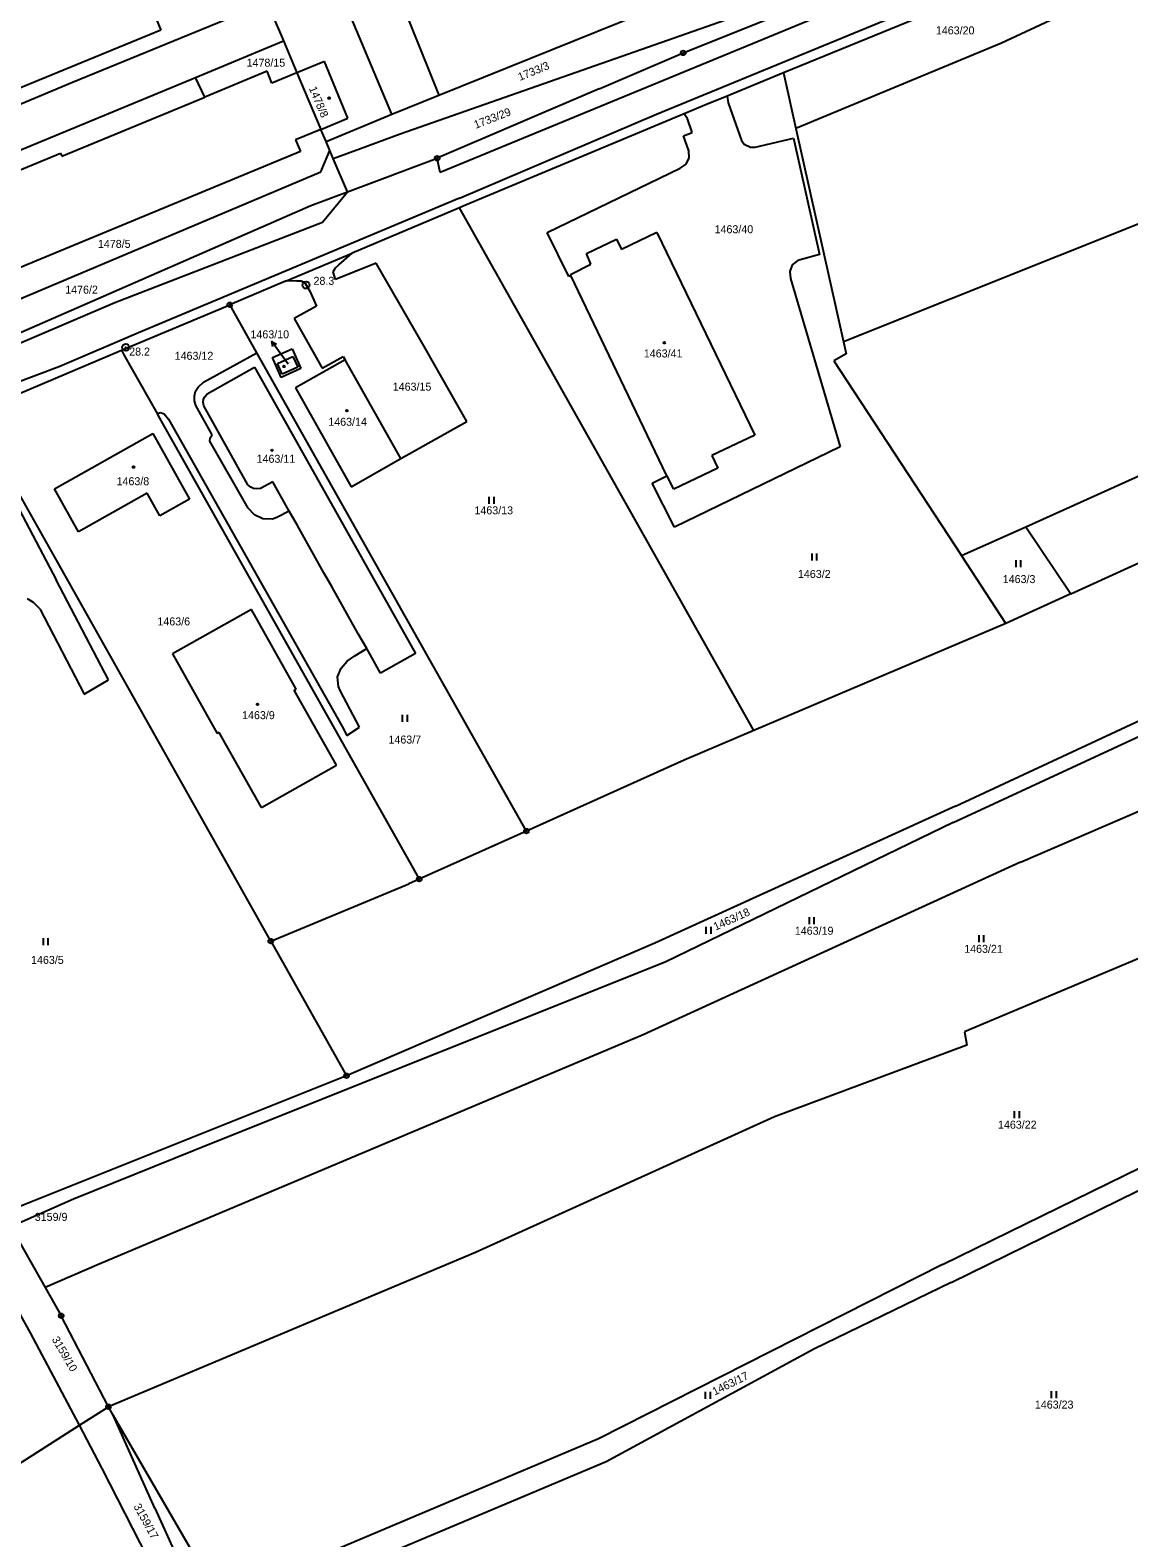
# Model space of a CAD drawing. Extents: x -736345 to -729997, y -1130177 to -1122501.
# Drawn here: x -732827.2 to -732593.3, y -1126333.8 to -1126012.9 of the extents above; entities that cross this region are included whole.
import ezdxf

# ---------------------------------------------------------------- set-up
doc = ezdxf.new("R2010")
doc.units = 0
for name, color, linetype in [('Vrstva 1', 7, 'Continuous'), ('Vrstva 16', 7, 'Continuous'), ('Vrstva 17', 7, 'Continuous'), ('Vrstva 18', 7, 'Continuous'), ('Vrstva 19', 7, 'Continuous'), ('Vrstva 25', 7, 'Continuous'), ('Vrstva 4', 7, 'Continuous')]:
    doc.layers.add(name, color=color, linetype=linetype)

msp = doc.modelspace()

# ---------------------------------------------------------------- linework, layer by layer
at = {"layer": 'Vrstva 1'}
for points in [[(-732750.19, -1126030.78), (-732764.72, -1125996.28)], [(-732802.57, -1126005.12), (-732799.38, -1126012.91)], [(-732778.08, -1126003.85), (-732773.27, -1126015.2)], [(-732749.65, -1126003.25), (-732740.21, -1126026.75)], [(-732740.21, -1126026.75), (-732687.23, -1126005.32)], [(-732626.34, -1126005.4), (-732666.83, -1126022)], [(-732748.41, -1126034.99), (-732668.08, -1126006.8)], [(-732599.88, -1126006.01), (-732620.46, -1126015.63)], [(-732782.61, -1126009.5), (-732818.21, -1126024.07)], [(-732688.2, -1126017.73), (-732667.03, -1126009.29)], [(-732799.38, -1126012.91), (-732867.65, -1126040.9)], [(-732792.02, -1126022.97), (-732773.27, -1126015.2)], [(-732773.27, -1126015.2), (-732770.41, -1126021.95)], [(-732706.11, -1126025.35), (-732688.2, -1126017.73)], [(-732620.46, -1126015.63), (-732664.2, -1126033.8)], [(-732764.56, -1126019.53), (-732770.41, -1126021.95)], [(-732759.55, -1126031.65), (-732764.56, -1126019.53)], [(-732818.21, -1126024.07), (-732863.25, -1126042.89)], [(-732862.87, -1126052.28), (-732792.02, -1126022.97)], [(-732790.05, -1126027.13), (-732792.02, -1126022.97)], [(-732776.77, -1126021.63), (-732790.05, -1126027.13)], [(-732775.73, -1126024.15), (-732776.77, -1126021.63)], [(-732770.41, -1126021.95), (-732775.73, -1126024.15)], [(-732770.41, -1126021.95), (-732765.3, -1126034.02)], [(-732666.83, -1126022), (-732678.84, -1126026.93)], [(-732666.83, -1126022), (-732664.2, -1126033.8)], [(-732750.19, -1126030.78), (-732740.21, -1126026.75)], [(-732706.11, -1126025.35), (-732740.56, -1126040.15)], [(-732678.84, -1126026.93), (-732683.23, -1126028.73)], [(-732678.84, -1126026.93), (-732678.63, -1126028.38)], [(-732764.21, -1126036.57), (-732750.19, -1126030.78)], [(-732687.99, -1126030.72), (-732735.02, -1126050.39)], [(-732683.23, -1126028.73), (-732687.99, -1126030.72)], [(-732687.28, -1126031.77), (-732687.99, -1126030.72)], [(-732678.63, -1126028.38), (-732675.78, -1126036.37)], [(-732765.3, -1126034.02), (-732770.72, -1126036.26)], [(-732765.3, -1126034.02), (-732759.55, -1126031.65)], [(-732764.21, -1126036.57), (-732765.3, -1126034.02)], [(-732686.27, -1126034.71), (-732687.28, -1126031.77)], [(-732664.2, -1126033.8), (-732654.07, -1126079.24)], [(-732770.72, -1126036.26), (-732769.69, -1126038.75)], [(-732763.4, -1126038.5), (-732764.21, -1126036.57)], [(-732756.85, -1126038.08), (-732748.41, -1126034.99)], [(-732688.13, -1126035.37), (-732686.27, -1126034.71)], [(-732686.99, -1126038.6), (-732688.13, -1126035.37)], [(-732675.78, -1126036.37), (-732675.24, -1126037.19)], [(-732675.24, -1126037.19), (-732673.89, -1126037.78)], [(-732672.9, -1126037.83), (-732664.73, -1126035.89)], [(-732664.73, -1126035.89), (-732659.16, -1126060.64)], [(-732769.69, -1126038.75), (-732854.03, -1126073.61)], [(-732765.31, -1126043.05), (-732763.4, -1126038.5)], [(-732762.69, -1126040.21), (-732763.4, -1126038.5)], [(-732762.69, -1126040.21), (-732756.85, -1126038.08)], [(-732759.68, -1126047.29), (-732762.69, -1126040.21)], [(-732759.68, -1126047.29), (-732740.56, -1126040.15)], [(-732687.57, -1126041.41), (-732686.9, -1126040.06)], [(-732686.9, -1126040.06), (-732686.99, -1126038.6)], [(-732673.89, -1126037.78), (-732672.9, -1126037.83)], [(-732851.62, -1126079.43), (-732765.31, -1126043.05)], [(-732717.14, -1126055.96), (-732688.81, -1126042.28)], [(-732688.81, -1126042.28), (-732687.57, -1126041.41)], [(-732562.37, -1126042.62), (-732654.07, -1126079.24)], [(-732848.96, -1126085.86), (-732767.43, -1126050.19)], [(-732767.43, -1126050.19), (-732759.68, -1126047.29)], [(-732735.02, -1126050.39), (-732735.82, -1126050.73)], [(-732735.82, -1126050.73), (-732758.67, -1126060.36)], [(-732673.14, -1126161.99), (-732735.82, -1126050.73)], [(-732712.56, -1126065.33), (-732717.14, -1126055.96)], [(-732693.79, -1126055.99), (-732701.31, -1126059.59)], [(-732693.79, -1126055.99), (-732672.98, -1126099.07)], [(-732708.79, -1126060.45), (-732702.39, -1126057.4)], [(-732702.39, -1126057.4), (-732701.31, -1126059.59)], [(-732772.84, -1126066.33), (-732758.67, -1126060.36)], [(-732753.52, -1126062.49), (-732762.23, -1126065.95)], [(-732762.21, -1126063.47), (-732761.47, -1126062.82)], [(-732761.47, -1126062.82), (-732758.67, -1126060.36)], [(-732743.12, -1126080.57), (-732753.52, -1126062.49)], [(-732712.21, -1126064.88), (-732707.83, -1126062.69)], [(-732707.83, -1126062.69), (-732708.79, -1126060.45)], [(-732665.03, -1126062.88), (-732665.51, -1126064.28)], [(-732663.79, -1126061.89), (-732665.03, -1126062.88)], [(-732659.16, -1126060.64), (-732663.79, -1126061.89)], [(-732772.84, -1126066.33), (-732784.7, -1126071.33)], [(-732770.46, -1126066.28), (-732772.84, -1126066.33)], [(-732770.46, -1126066.28), (-732769.51, -1126066.26)], [(-732769.51, -1126066.26), (-732768.64, -1126066.72)], [(-732762.68, -1126064.37), (-732762.21, -1126063.47)], [(-732762.23, -1126065.95), (-732762.68, -1126064.37)], [(-732712.09, -1126065.13), (-732712.56, -1126065.33)], [(-732712.09, -1126065.13), (-732712.21, -1126064.88)], [(-732691.66, -1126107.73), (-732712.09, -1126065.13)], [(-732665.51, -1126064.28), (-732665.39, -1126065.74)], [(-732665.39, -1126065.74), (-732654.76, -1126101.6)], [(-732768.64, -1126066.72), (-732767.69, -1126068.47)], [(-732767.69, -1126068.47), (-732766.23, -1126071.65)], [(-732807.74, -1126081.04), (-732784.7, -1126071.33)], [(-732784.32, -1126071.91), (-732784.7, -1126071.33)], [(-732778.93, -1126081.57), (-732784.32, -1126071.91)], [(-732766.23, -1126071.65), (-732771.02, -1126074.24)], [(-732771.02, -1126074.24), (-732765.05, -1126084.83)], [(-732654.07, -1126079.24), (-732653.5, -1126081.78)], [(-732839.27, -1126094.34), (-732807.74, -1126081.04)], [(-732807.74, -1126081.04), (-732807.29, -1126081.98)], [(-732807.29, -1126081.98), (-732800.17, -1126094.5)], [(-732790.31, -1126087.82), (-732778.93, -1126081.57)], [(-732743.9, -1126143.79), (-732778.93, -1126081.57)], [(-732775.62, -1126082.59), (-732771.42, -1126080.73)], [(-732771.42, -1126080.73), (-732769.59, -1126084.9)], [(-732765.05, -1126084.83), (-732760.6, -1126082.33)], [(-732760.6, -1126082.33), (-732760.15, -1126083.09)], [(-732734.23, -1126096.22), (-732743.12, -1126080.57)], [(-732653.5, -1126081.78), (-732656.12, -1126083.26)], [(-732789.5, -1126090.31), (-732779.45, -1126084.62)], [(-732779.45, -1126084.62), (-732745.21, -1126145.55)], [(-732773.76, -1126086.8), (-732775.62, -1126082.59)], [(-732769.59, -1126084.9), (-732773.76, -1126086.8)], [(-732760.15, -1126083.09), (-732770.71, -1126089.03)], [(-732748.28, -1126104.1), (-732760.15, -1126083.09)], [(-732656.12, -1126083.26), (-732628.96, -1126124.75)], [(-732791.98, -1126089.76), (-732791.43, -1126088.86)], [(-732791.43, -1126088.86), (-732790.31, -1126087.82)], [(-732792.24, -1126090.76), (-732791.98, -1126089.76)], [(-732792.21, -1126091.8), (-732792.24, -1126090.76)], [(-732791.94, -1126092.79), (-732792.21, -1126091.8)], [(-732790.38, -1126092.09), (-732790.31, -1126091.47)], [(-732790.25, -1126092.87), (-732790.38, -1126092.09)], [(-732790.31, -1126091.47), (-732790.05, -1126090.92)], [(-732790.05, -1126090.92), (-732789.5, -1126090.31)], [(-732770.71, -1126089.03), (-732758.85, -1126110.07)], [(-732800.17, -1126094.5), (-732799.44, -1126094.27)], [(-732800.17, -1126094.5), (-732799.96, -1126094.97)], [(-732799.96, -1126094.97), (-732744.49, -1126193.46)], [(-732799.44, -1126094.27), (-732798.65, -1126094.53)], [(-732798.65, -1126094.53), (-732797.73, -1126095.73)], [(-732788.49, -1126099.05), (-732791.94, -1126092.79)], [(-732780.84, -1126109.67), (-732790.25, -1126092.87)], [(-732797.73, -1126095.73), (-732760.81, -1126161.14)], [(-732748.28, -1126104.1), (-732734.23, -1126096.22)], [(-732615.28, -1126118.59), (-732568.7, -1126097.6)], [(-732822.02, -1126110.52), (-732801.07, -1126098.75)], [(-732801.07, -1126098.75), (-732793.28, -1126112.73)], [(-732788.94, -1126100.35), (-732788.91, -1126099.65)], [(-732780.83, -1126114.67), (-732788.94, -1126100.35)], [(-732788.91, -1126099.65), (-732788.49, -1126099.05)], [(-732654.76, -1126101.6), (-732690.08, -1126118.72)], [(-732672.98, -1126099.07), (-732682.12, -1126103.46)], [(-732758.85, -1126110.07), (-732748.28, -1126104.1)], [(-732682.12, -1126103.46), (-732680.84, -1126106.13)], [(-732775.98, -1126206.8), (-732832.19, -1126106.92)], [(-732694.81, -1126109.33), (-732691.66, -1126107.73)], [(-732691.54, -1126107.99), (-732691.66, -1126107.73)], [(-732690.16, -1126110.62), (-732691.54, -1126107.99)], [(-732680.84, -1126106.13), (-732690.16, -1126110.62)], [(-732605.67, -1126132.89), (-732545, -1126105.2)], [(-732832.39, -1126109.54), (-732821.68, -1126129.9)], [(-732816.89, -1126119.65), (-732822.02, -1126110.52)], [(-732802.32, -1126111.46), (-732816.89, -1126119.65)], [(-732799.6, -1126116.28), (-732802.32, -1126111.46)], [(-732780.23, -1126110.16), (-732780.84, -1126109.67)], [(-732779.65, -1126110.46), (-732780.23, -1126110.16)], [(-732779, -1126110.5), (-732779.65, -1126110.46)], [(-732778.19, -1126110.43), (-732779, -1126110.5)], [(-732775.56, -1126109.01), (-732778.19, -1126110.43)], [(-732772.05, -1126115.25), (-732775.56, -1126109.01)], [(-732690.08, -1126118.72), (-732694.81, -1126109.33)], [(-732793.28, -1126112.73), (-732799.6, -1126116.28)], [(-732779.43, -1126116.09), (-732780.83, -1126114.67)], [(-732777.64, -1126116.92), (-732779.43, -1126116.09)], [(-732775.65, -1126116.98), (-732777.64, -1126116.92)], [(-732774.71, -1126116.62), (-732775.65, -1126116.98)], [(-732772.05, -1126115.25), (-732774.71, -1126116.62)], [(-732770.3, -1126118.36), (-732772.05, -1126115.25)], [(-732764.66, -1126128.38), (-732770.3, -1126118.36)], [(-732628.96, -1126124.75), (-732615.28, -1126118.59)], [(-732615.28, -1126118.59), (-732605.67, -1126132.89)], [(-732619.5, -1126139.2), (-732628.96, -1126124.75)], [(-732810.51, -1126151.15), (-732821.68, -1126129.9)], [(-732762.94, -1126131.43), (-732764.66, -1126128.38)], [(-732757.35, -1126141.36), (-732762.94, -1126131.43)], [(-732605.67, -1126132.89), (-732619.5, -1126139.2)], [(-732826.48, -1126134.71), (-732827.76, -1126133.96)], [(-732825.12, -1126136.07), (-732826.48, -1126134.71)], [(-732825.12, -1126136.07), (-732815.71, -1126154.23)], [(-732780.09, -1126136.19), (-732796.9, -1126145.65)], [(-732770.57, -1126153.17), (-732780.09, -1126136.19)], [(-732619.5, -1126139.2), (-732673.14, -1126161.99)], [(-732630.26, -1126178.08), (-732546.41, -1126139.04)], [(-732755.57, -1126144.53), (-732757.35, -1126141.36)], [(-732630.71, -1126181.53), (-732546.23, -1126142.37)], [(-732796.9, -1126145.65), (-732787.4, -1126162.59)], [(-732759.74, -1126147.23), (-732758.09, -1126146.1)], [(-732758.09, -1126146.1), (-732755.57, -1126144.53)], [(-732752.62, -1126149.75), (-732755.57, -1126144.53)], [(-732745.21, -1126145.55), (-732752.62, -1126149.75)], [(-732721.58, -1126183.37), (-732743.9, -1126143.79)], [(-732761.81, -1126150.55), (-732761.02, -1126148.7)], [(-732761.02, -1126148.7), (-732759.74, -1126147.23)], [(-732815.71, -1126154.23), (-732810.51, -1126151.15)], [(-732770.99, -1126153.4), (-732770.57, -1126153.17)], [(-732761.58, -1126152.57), (-732761.81, -1126150.55)], [(-732761.21, -1126153.47), (-732761.58, -1126152.57)], [(-732762.01, -1126169.33), (-732770.99, -1126153.4)], [(-732757.07, -1126161.29), (-732761.21, -1126153.47)], [(-732786.98, -1126162.36), (-732787.4, -1126162.59)], [(-732777.95, -1126178.33), (-732786.98, -1126162.36)], [(-732760.81, -1126161.14), (-732759.79, -1126163.01)], [(-732759.79, -1126163.01), (-732757.07, -1126161.29)], [(-732673.14, -1126161.99), (-732688, -1126168.3)], [(-732688, -1126168.3), (-732721.58, -1126183.37)], [(-732777.95, -1126178.33), (-732762.01, -1126169.33)], [(-732616.39, -1126189.96), (-732572.99, -1126171.28)], [(-732630.26, -1126178.08), (-732694.23, -1126207.23)], [(-732630.71, -1126181.53), (-732692.02, -1126211.3)], [(-732721.58, -1126183.37), (-732744.39, -1126193.61)], [(-732616.39, -1126189.96), (-732696.7, -1126226.75)], [(-732775.98, -1126206.8), (-732746.6, -1126194.6)], [(-732744.39, -1126193.61), (-732746.6, -1126194.6)], [(-732744.49, -1126193.46), (-732744.39, -1126193.61)], [(-732547.35, -1126192.02), (-732628.34, -1126226.12)], [(-732775.98, -1126206.8), (-732759.85, -1126235.45)], [(-732694.23, -1126207.23), (-732759.85, -1126235.45)], [(-732692.02, -1126211.3), (-732787.87, -1126249.62)], [(-732696.7, -1126226.75), (-732812.51, -1126275.58)], [(-732628.34, -1126226.12), (-732627.79, -1126228.95)], [(-732627.79, -1126228.95), (-732668.78, -1126244.21)], [(-732759.85, -1126235.45), (-732832.96, -1126264.68)], [(-732633, -1126275.62), (-732555.51, -1126237.66)], [(-732631.16, -1126279.5), (-732544.32, -1126236.82)], [(-732668.78, -1126244.21), (-732732.38, -1126273.06)], [(-732787.87, -1126249.62), (-732817.98, -1126261.72)], [(-732817.98, -1126261.72), (-732831.28, -1126267.64)], [(-732831.28, -1126267.64), (-732823.98, -1126280.53)], [(-732827.1, -1126290.21), (-732837.73, -1126271.22)], [(-732732.38, -1126273.06), (-732810.55, -1126305.9)], [(-732812.51, -1126275.58), (-732823.98, -1126280.53)], [(-732633, -1126275.62), (-732706.23, -1126312.76)], [(-732823.98, -1126280.53), (-732820.58, -1126286.53)], [(-732631.16, -1126279.5), (-732660.4, -1126293.65)], [(-732810.55, -1126305.9), (-732820.58, -1126286.53)], [(-732816.69, -1126309.83), (-732827.1, -1126290.21)], [(-732660.4, -1126293.65), (-732704.61, -1126317.64)], [(-732816.69, -1126309.83), (-732810.55, -1126305.9)], [(-732809.53, -1126307.67), (-732810.55, -1126305.9)], [(-732849.69, -1126330.92), (-732816.69, -1126309.83)], [(-732811.85, -1126319.08), (-732816.69, -1126309.83)], [(-732792.78, -1126336.58), (-732809.53, -1126307.67)], [(-732800.63, -1126327.48), (-732809.53, -1126307.67)], [(-732706.23, -1126312.76), (-732787.56, -1126347.1)], [(-732795.66, -1126350.86), (-732811.85, -1126319.08)], [(-732704.61, -1126317.64), (-732785.32, -1126351.62)], [(-732800.63, -1126327.48), (-732791.14, -1126348.52)]]:
    msp.add_lwpolyline(points, dxfattribs=at)
at = {"layer": 'Vrstva 16'}
msp.add_lwpolyline([(-732772.3, -1126083.96), (-732773.98, -1126081.62)], dxfattribs=at)
at = {"layer": 'Vrstva 25'}
for points in [[(-732773.98, -1126081.62), (-732775.726, -1126079.181)], [(-732775.55, -1126080.285), (-732775.726, -1126079.181), (-732774.737, -1126079.703)], [(-732729.467, -1126113.715), (-732729.467, -1126112.215)], [(-732728.433, -1126113.715), (-732728.433, -1126112.215)], [(-732660.767, -1126125.765), (-732660.767, -1126124.265)], [(-732659.733, -1126125.765), (-732659.733, -1126124.265)], [(-732617.327, -1126127.235), (-732617.327, -1126125.735)], [(-732616.293, -1126127.235), (-732616.293, -1126125.735)], [(-732747.947, -1126160.135), (-732747.947, -1126158.635)], [(-732746.913, -1126160.135), (-732746.913, -1126158.635)], [(-732683.287, -1126205.235), (-732683.287, -1126203.735)], [(-732682.253, -1126205.235), (-732682.253, -1126203.735)], [(-732661.337, -1126203.205), (-732661.337, -1126201.705)], [(-732660.303, -1126203.205), (-732660.303, -1126201.705)], [(-732824.387, -1126207.665), (-732824.387, -1126206.165)], [(-732823.353, -1126207.665), (-732823.353, -1126206.165)], [(-732625.227, -1126207.055), (-732625.227, -1126205.555)], [(-732624.193, -1126207.055), (-732624.193, -1126205.555)], [(-732617.667, -1126244.485), (-732617.667, -1126242.985)], [(-732616.633, -1126244.485), (-732616.633, -1126242.985)], [(-732683.437, -1126304.235), (-732683.437, -1126302.735)], [(-732682.403, -1126304.235), (-732682.403, -1126302.735)], [(-732609.797, -1126304.065), (-732609.797, -1126302.565)], [(-732608.763, -1126304.065), (-732608.763, -1126302.565)]]:
    msp.add_lwpolyline(points, dxfattribs=at)
for centre, radius in [((-732688.2, -1126017.73), 0.5), ((-732688.2, -1126017.73), 0.032), ((-732763.57, -1126027.36), 0.175), ((-732740.56, -1126040.15), 0.5), ((-732740.56, -1126040.15), 0.032), ((-732768.48, -1126067.16), 0.75), ((-732768.48, -1126067.16), 0.032), ((-732784.7, -1126071.33), 0.5), ((-732784.7, -1126071.33), 0.032), ((-732692.2, -1126079.44), 0.175), ((-732806.86, -1126080.41), 0.75), ((-732806.86, -1126080.41), 0.032), ((-732773.17, -1126084.47), 0.175), ((-732759.78, -1126093.87), 0.175), ((-732775.71, -1126102.34), 0.175), ((-732805.19, -1126105.91), 0.175), ((-732778.8, -1126156.38), 0.175), ((-732721.58, -1126183.37), 0.5), ((-732721.58, -1126183.37), 0.032), ((-732744.39, -1126193.61), 0.5), ((-732744.39, -1126193.61), 0.032), ((-732775.98, -1126206.8), 0.5), ((-732775.98, -1126206.8), 0.032), ((-732759.85, -1126235.45), 0.5), ((-732759.85, -1126235.45), 0.032), ((-732820.58, -1126286.53), 0.5), ((-732820.58, -1126286.53), 0.032), ((-732810.55, -1126305.9), 0.5), ((-732810.55, -1126305.9), 0.032)]:
    msp.add_circle(centre, radius, dxfattribs=at)
at = {"layer": 'Vrstva 4'}
for points in [[(-732641.57, -1126002.63), (-732739.94, -1126043.2)], [(-732693.87, -1126030.76), (-732639.14, -1126008.25)], [(-732820.44, -1126039.69), (-732790.05, -1126027.13)], [(-732735.83, -1126048.66), (-732693.87, -1126030.76)], [(-732861.38, -1126055.87), (-732820.71, -1126039.05)], [(-732820.71, -1126039.05), (-732820.44, -1126039.69)], [(-732739.94, -1126043.2), (-732740.56, -1126040.15)], [(-732735.83, -1126048.66), (-732804.11, -1126077.3)], [(-732764.96, -1126053.73), (-732759.68, -1126047.29)], [(-732809.15, -1126070.89), (-732764.96, -1126053.73)], [(-732892.41, -1126106.44), (-732809.15, -1126070.89)], [(-732804.11, -1126077.3), (-732820.91, -1126084.51)], [(-732774.54, -1126083.83), (-732771.27, -1126082.38)], [(-732771.27, -1126082.38), (-732770.25, -1126084.66)], [(-732820.91, -1126084.51), (-732845.45, -1126093.71)], [(-732773.53, -1126086.11), (-732774.54, -1126083.83)], [(-732770.25, -1126084.66), (-732773.53, -1126086.11)]]:
    msp.add_lwpolyline(points, dxfattribs=at)

# ---------------------------------------------------------------- texts
at = {"layer": 'Vrstva 16'}
for s, p in [('1463/10', (-732780.307, -1126078.49)), ('3159/9', (-732826.22, -1126266.34))]:
    msp.add_text(s, height=1.7, dxfattribs=at).set_placement(p)
at = {"layer": 'Vrstva 17'}
for s, p in [('28.3', (-732766.89, -1126067.1)), ('28.2', (-732806.12, -1126082.16))]:
    msp.add_text(s, height=1.7, dxfattribs=at).set_placement(p)
at = {"layer": 'Vrstva 18'}
for s, p in [('1463/20', (-732634.41, -1126013.79)), ('1478/15', (-732781.13, -1126020.67)), ('1463/40', (-732681.51, -1126056.12)), ('1478/5', (-732812.78, -1126059.24)), ('1476/2', (-732819.74, -1126068.98)), ('1463/12', (-732796.44, -1126083.06)), ('1463/15', (-732750.02, -1126089.63)), ('1463/13', (-732732.63, -1126115.95)), ('1463/2', (-732663.77, -1126129.5)), ('1463/3', (-732620.18, -1126130.59)), ('1463/6', (-732800.11, -1126139.6)), ('1463/7', (-732750.93, -1126164.74)), ('1463/19', (-732664.43, -1126205.44)), ('1463/21', (-732628.38, -1126209.29)), ('1463/5', (-732827.01, -1126211.65)), ('1463/22', (-732621.19, -1126246.72)), ('1463/23', (-732613.34, -1126306.3))]:
    msp.add_text(s, height=1.7, dxfattribs=at).set_placement(p)
for s, rotation, p in [('1733/3', 22.20018, (-732722.961, -1126023.71)), ('1733/29', 21.20017, (-732732.356, -1126033.902)), ('1463/18', 24.30019, (-732681.301, -1126204.586)), ('3159/10', 300.40239, (-732822.657, -1126291.551)), ('1463/17', 26.30021, (-732681.48, -1126303.533)), ('3159/17', 298.90238, (-732805.249, -1126327.098))]:
    msp.add_text(s, height=1.7, rotation=rotation, dxfattribs=at).set_placement(p)
at = {"layer": 'Vrstva 19'}
msp.add_text('1478/8', height=1.7, rotation=292.70233, dxfattribs=at).set_placement((-732767.899, -1126025.277))
for s, height, p in [('1463/41', 1.7, (-732696.578, -1126082.56)), ('1463/10', 0.1, (-732772.1, -1126083.76)), ('1463/14', 1.7, (-732763.74, -1126097.1)), ('1463/11', 1.7, (-732779, -1126104.98)), ('1463/8', 1.7, (-732808.81, -1126109.76)), ('1463/9', 1.7, (-732782.09, -1126159.55))]:
    msp.add_text(s, height=height, dxfattribs=at).set_placement(p)

doc.saveas('drawing.dxf')
